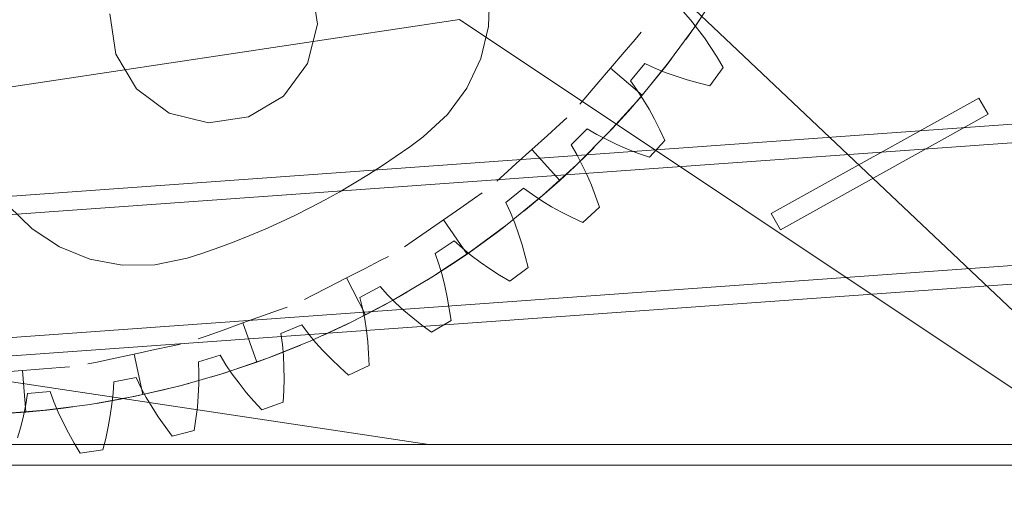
# Model space of a CAD drawing. Header units: millimetres. Extents: x -4395 to 65662, y -65530 to 6847.
# Tile 870 of 1034: x 25279 to 25706, y 1295 to 1504. Entities that reach past the tile are written whole.
import ezdxf

# ---------------------------------------------------------------- set-up
doc = ezdxf.new("R2010")
doc.units = ezdxf.units.MM
for name, color, linetype, lineweight in [('COTAS_P', 1, 'Continuous', 0), ('lateral_briquetadora', 7, 'Continuous', 0), ('lateral_C05', 7, 'Continuous', 0)]:
    doc.layers.add(name, color=color, linetype=linetype, lineweight=lineweight)
doc.dimstyles.new('R19_100', dxfattribs={"dimtxt": 250, "dimasz": 150, "dimexe": 150, "dimexo": 80, "dimgap": 100, "dimtad": 1, "dimtih": 1, "dimtoh": 1, "dimdsep": 46, "dimcen": 0.09, "dimadec": 0, "dimazin": 0, "dimtfac": 1, "dimtdec": 4, "dimtofl": 0, "dimtmove": 0, "dimatfit": 3, "dimfxl": 1, "dimtolj": 1, "dimtzin": 0, "dimarcsym": 0})

# ---------------------------------------------------------------- blocks, each defined once
blk = doc.blocks.new('DIM_R33_7')
at = {"layer": 'COTAS_P'}
for p, q in [((24250.07, 2141), (24400.07, 2186)), ((26750.07, 2141), (26600.07, 2186)), ((24250.07, 1241), (24250.07, 2141)), ((24250.07, 2141), (26750.07, 2141)), ((24250.07, 2141), (24400.07, 2096)), ((26750.07, 2141), (26600.07, 2096)), ((26750.07, 1241), (26750.07, 2141))]:
    blk.add_line(p, q, dxfattribs=at)
blk.add_text('2500 P', height=250, dxfattribs=at).set_placement((25500.07, 2241))

msp = doc.modelspace()

# ---------------------------------------------------------------- linework, layer by layer
at = {"layer": 'lateral_briquetadora'}
for p, q in [((25550.067, 1529), (25770.898, 1320)), ((25405.863, 1519.338), (25408.44, 1501.97)), ((25483.172, 1515.181), (25482.565, 1500.982)), ((25583.276, 1518.041), (25572.366, 1501.43)), ((25321.124, 1489.018), (25318.548, 1506.386)), ((25566.901, 1507.376), (25570.119, 1503.784)), ((24230.067, 1504), (25456.734, 1320)), ((25470.067, 1504), (24243.401, 1320)), ((25408.44, 1501.97), (25404.173, 1484.938)), ((25470.067, 1504), (25746.067, 1320)), ((25570.119, 1503.784), (25573.196, 1499.995)), ((25574.706, 1504.842), (25570.547, 1498.831)), ((25482.565, 1500.982), (25479.2, 1487.173)), ((25546.065, 1495.396), (25548.689, 1498.488)), ((25572.366, 1501.43), (25560.629, 1485.393)), ((25570.547, 1498.831), (25568.19, 1495.526)), ((25573.196, 1499.995), (25576.145, 1496.033)), ((24471.62, 1369.773), (26228.731, 1495.911)), ((25541.338, 1489.824), (25546.065, 1495.396)), ((25576.145, 1496.033), (25578.976, 1491.914)), ((25330.151, 1473.957), (25321.124, 1489.018)), ((25535.443, 1482.877), (25541.338, 1489.824)), ((25578.976, 1491.914), (25581.694, 1487.651)), ((24472.193, 1361.793), (26229.304, 1487.931)), ((25404.173, 1484.938), (25393.714, 1470.835)), ((25479.2, 1487.173), (25473.205, 1474.287)), ((25550.293, 1484.982), (25544.045, 1477.368)), ((25560.629, 1485.393), (25548.095, 1469.971)), ((25554.664, 1482.945), (25550.293, 1484.982)), ((25559.529, 1483.973), (25562.006, 1487.189)), ((25581.694, 1487.651), (25584.304, 1483.252)), ((25535.443, 1482.877), (25529.549, 1475.929)), ((25535.443, 1482.877), (25549.169, 1471.231)), ((25559.183, 1481.101), (25554.664, 1482.945)), ((25554.983, 1478.248), (25559.529, 1483.973)), ((25563.831, 1479.429), (25559.183, 1481.101)), ((25584.304, 1483.252), (25578.43, 1475.331)), ((25544.045, 1477.368), (25546.895, 1473.479)), ((25549.169, 1471.231), (25554.983, 1478.248)), ((25568.594, 1477.915), (25563.831, 1479.429)), ((25573.463, 1476.552), (25568.594, 1477.915)), ((25578.43, 1475.331), (25573.463, 1476.552)), ((25344.254, 1463.498), (25330.151, 1473.957)), ((25473.205, 1474.287), (25464.812, 1462.818)), ((25529.549, 1475.929), (25524.821, 1470.357)), ((25546.895, 1473.479), (25549.585, 1469.406)), ((25393.714, 1470.835), (25378.654, 1461.808)), ((25524.821, 1470.357), (25522.198, 1467.265)), ((25548.095, 1469.971), (25534.795, 1455.203)), ((25549.169, 1471.231), (25543.193, 1464.351)), ((25549.585, 1469.406), (25552.132, 1465.174)), ((25605.067, 1420), (25695.067, 1470)), ((25695.067, 1470), (25699.067, 1463)), ((25361.286, 1459.232), (25344.254, 1463.498)), ((25543.193, 1464.351), (25538.285, 1458.934)), ((25552.132, 1465.174), (25554.546, 1460.798)), ((25378.654, 1461.808), (25361.286, 1459.232)), ((25464.812, 1462.818), (25454.342, 1453.206)), ((25513.564, 1458.725), (25516.568, 1461.448)), ((25538.285, 1458.934), (25535.516, 1455.966)), ((25554.546, 1460.798), (25556.833, 1456.289)), ((25699.067, 1463), (25609.067, 1413)), ((25508.15, 1453.818), (25513.564, 1458.725)), ((25525.322, 1456.71), (25518.357, 1449.746)), ((25534.795, 1455.203), (25520.765, 1441.128)), ((25529.472, 1454.255), (25525.322, 1456.71)), ((25556.833, 1456.289), (25558.999, 1451.655)), ((25454.342, 1453.206), (25448.521, 1448.927)), ((25501.398, 1447.699), (25508.15, 1453.818)), ((25533.788, 1451.977), (25529.472, 1454.255)), ((25538.25, 1449.857), (25533.788, 1451.977)), ((25558.999, 1451.655), (25552.377, 1444.348)), ((25448.521, 1448.927), (25442.61, 1444.773)), ((25501.398, 1447.699), (25494.647, 1441.58)), ((25501.398, 1447.699), (25513.486, 1434.362)), ((25518.357, 1449.746), (25520.813, 1445.596)), ((25525.421, 1445.642), (25528.297, 1448.507)), ((25542.841, 1447.884), (25538.25, 1449.857)), ((25547.553, 1446.05), (25542.841, 1447.884)), ((25442.61, 1444.773), (25436.612, 1440.745)), ((25520.167, 1440.56), (25525.421, 1445.642)), ((25520.813, 1445.596), (25523.091, 1441.279)), ((25552.377, 1444.348), (25547.553, 1446.05)), ((25436.612, 1440.745), (25430.53, 1436.845)), ((25494.647, 1441.58), (25489.233, 1436.673)), ((25520.765, 1441.128), (25506.039, 1427.782)), ((25513.486, 1434.362), (25520.167, 1440.56)), ((25523.091, 1441.279), (25525.21, 1436.818)), ((24475.988, 1308.929), (26233.099, 1435.067)), ((25430.53, 1436.845), (25424.366, 1433.076)), ((25489.233, 1436.673), (25486.229, 1433.95)), ((25513.486, 1434.362), (25506.664, 1428.321)), ((25525.21, 1436.818), (25527.183, 1432.226)), ((25418.124, 1429.438), (25411.806, 1425.934)), ((25424.366, 1433.076), (25418.124, 1429.438)), ((25497.699, 1431.023), (25490.086, 1424.774)), ((25501.589, 1428.172), (25497.699, 1431.023)), ((25527.183, 1432.226), (25529.018, 1427.514)), ((24476.561, 1300.95), (26233.672, 1427.088)), ((25411.806, 1425.934), (25405.415, 1422.565)), ((25470.545, 1422.452), (25476.554, 1426.61)), ((25476.554, 1426.61), (25479.888, 1428.918)), ((25490.086, 1424.774), (25492.123, 1420.404)), ((25506.039, 1427.782), (25490.657, 1415.199)), ((25506.664, 1428.321), (25501.09, 1423.591)), ((25505.661, 1425.482), (25501.589, 1428.172)), ((25509.893, 1422.935), (25505.661, 1425.482)), ((25529.018, 1427.514), (25530.719, 1422.691)), ((25284.84, 1413.307), (25274.69, 1423.256)), ((25405.415, 1422.565), (25398.953, 1419.332)), ((25463.053, 1417.266), (25470.545, 1422.452)), ((25501.09, 1423.591), (25497.958, 1421.009)), ((25514.27, 1420.522), (25509.893, 1422.935)), ((25518.779, 1418.234), (25514.27, 1420.522)), ((25530.719, 1422.691), (25523.412, 1416.068)), ((25392.425, 1416.237), (25385.832, 1413.282)), ((25398.953, 1419.332), (25392.425, 1416.237)), ((25463.053, 1417.266), (25455.561, 1412.081)), ((25463.053, 1417.266), (25473.297, 1402.465)), ((25492.123, 1420.404), (25493.966, 1415.884)), ((25523.412, 1416.068), (25518.779, 1418.234)), ((25609.067, 1413), (25605.067, 1420)), ((25296.735, 1405.529), (25284.84, 1413.307)), ((25385.832, 1413.282), (25379.178, 1410.468)), ((25455.561, 1412.081), (25449.553, 1407.922)), ((25490.657, 1415.199), (25474.657, 1403.411)), ((25480.73, 1407.738), (25486.602, 1412.092)), ((25486.602, 1412.092), (25489.827, 1414.556)), ((25493.966, 1415.884), (25495.638, 1411.237)), ((25372.465, 1407.795), (25365.698, 1405.266)), ((25379.178, 1410.468), (25372.465, 1407.795)), ((25449.553, 1407.922), (25446.219, 1405.615)), ((25467.692, 1408.166), (25459.503, 1402.694)), ((25471.283, 1404.948), (25467.692, 1408.166)), ((25473.297, 1402.465), (25480.73, 1407.738)), ((25495.638, 1411.237), (25497.152, 1406.474)), ((25309.92, 1400.222), (25296.735, 1405.529)), ((25365.698, 1405.266), (25358.878, 1402.882)), ((25475.072, 1401.872), (25471.283, 1404.948)), ((25497.152, 1406.474), (25498.516, 1401.605)), ((25323.886, 1397.588), (25309.92, 1400.222)), ((25352.009, 1400.642), (25338.098, 1397.73)), ((25358.878, 1402.882), (25352.009, 1400.642)), ((25429.169, 1396.262), (25435.668, 1399.6)), ((25435.668, 1399.6), (25439.275, 1401.453)), ((25474.657, 1403.411), (25458.08, 1392.448)), ((25459.503, 1402.694), (25461.101, 1398.145)), ((25473.297, 1402.465), (25465.744, 1397.366)), ((25479.035, 1398.923), (25475.072, 1401.872)), ((25498.516, 1401.605), (25499.736, 1396.638)), ((25338.098, 1397.73), (25323.886, 1397.588)), ((25421.064, 1392.099), (25429.169, 1396.262)), ((25465.744, 1397.366), (25459.601, 1393.404)), ((25461.101, 1398.145), (25462.493, 1393.467)), ((25483.153, 1396.092), (25479.035, 1398.923)), ((25487.417, 1393.373), (25483.153, 1396.092)), ((25499.736, 1396.638), (25491.816, 1390.763)), ((25421.064, 1392.099), (25412.959, 1387.936)), ((25421.064, 1392.099), (25429.288, 1376.087)), ((25458.08, 1392.448), (25440.97, 1382.339)), ((25459.601, 1393.404), (25456.158, 1391.254)), ((25462.493, 1393.467), (25463.702, 1388.678)), ((25491.816, 1390.763), (25487.417, 1393.373)), ((25412.959, 1387.936), (25406.459, 1384.597)), ((25435.589, 1388.361), (25426.903, 1383.718)), ((25438.847, 1384.806), (25435.589, 1388.361)), ((25463.702, 1388.678), (25464.741, 1383.789)), ((25406.459, 1384.597), (25402.852, 1382.744)), ((25440.97, 1382.339), (25423.37, 1373.11)), ((25426.903, 1383.718), (25428.048, 1379.034)), ((25437.345, 1380.345), (25443.735, 1383.895)), ((25442.317, 1381.373), (25438.847, 1384.806)), ((25443.735, 1383.895), (25447.255, 1385.917)), ((25464.741, 1383.789), (25465.621, 1378.81)), ((25384.727, 1375.697), (25391.607, 1378.158)), ((25391.607, 1378.158), (25395.425, 1379.524)), ((25428.048, 1379.034), (25428.974, 1374.242)), ((25429.288, 1376.087), (25437.345, 1380.345)), ((25445.971, 1378.05), (25442.317, 1381.373)), ((25449.792, 1374.829), (25445.971, 1378.05)), ((25465.621, 1378.81), (25466.349, 1373.747)), ((25376.149, 1372.627), (25384.727, 1375.697)), ((25429.288, 1376.087), (25421.134, 1372.018)), ((25428.974, 1374.242), (25429.708, 1369.357)), ((25453.769, 1371.706), (25449.792, 1374.829)), ((25466.349, 1373.747), (25457.891, 1368.677)), ((25367.57, 1369.558), (25360.69, 1367.096)), ((25376.149, 1372.627), (25367.57, 1369.558)), ((25376.149, 1372.627), (25382.213, 1355.679)), ((25401.699, 1371.797), (25392.6, 1368.028)), ((25404.594, 1367.941), (25401.699, 1371.797)), ((25423.37, 1373.11), (25405.324, 1364.784)), ((25421.134, 1372.018), (25414.527, 1368.891)), ((25429.708, 1369.357), (25430.263, 1364.39)), ((25457.891, 1368.677), (25453.769, 1371.706)), ((25360.69, 1367.096), (25356.872, 1365.73)), ((25392.6, 1368.028), (25393.28, 1363.255)), ((25407.71, 1364.184), (25404.594, 1367.941)), ((25414.527, 1368.891), (25410.832, 1367.209)), ((25329.076, 1359.185), (25337.982, 1361.108)), ((25337.982, 1361.108), (25345.124, 1362.651)), ((25345.124, 1362.651), (25349.088, 1363.507)), ((25405.324, 1364.784), (25386.88, 1357.383)), ((25390.757, 1358.849), (25397.555, 1361.534)), ((25393.28, 1363.255), (25393.733, 1358.395)), ((25397.555, 1361.534), (25401.309, 1363.08)), ((25411.021, 1360.519), (25407.71, 1364.184)), ((25430.263, 1364.39), (25430.651, 1359.349)), ((25320.17, 1357.261), (25313.028, 1355.719)), ((25329.076, 1359.185), (25320.17, 1357.261)), ((25329.076, 1359.185), (25332.876, 1341.591)), ((25366.349, 1358.636), (25356.924, 1355.777)), ((25368.852, 1354.514), (25366.349, 1358.636)), ((25386.88, 1357.383), (25368.085, 1350.925)), ((25382.213, 1355.679), (25390.757, 1358.849)), ((25393.733, 1358.395), (25393.984, 1353.462)), ((25414.508, 1356.939), (25411.021, 1360.519)), ((25418.159, 1353.441), (25414.508, 1356.939)), ((25430.651, 1359.349), (25430.879, 1354.239)), ((25280.652, 1352.002), (25289.733, 1352.746)), ((25289.733, 1352.746), (25297.015, 1353.344)), ((25297.015, 1353.344), (25301.057, 1353.675)), ((25313.028, 1355.719), (25309.064, 1354.863)), ((25356.924, 1355.777), (25357.133, 1350.959)), ((25373.597, 1352.709), (25366.638, 1350.472)), ((25371.585, 1350.47), (25368.852, 1354.514)), ((25382.213, 1355.679), (25373.597, 1352.709)), ((25393.984, 1353.462), (25394.049, 1348.465)), ((25421.964, 1350.023), (25418.159, 1353.441)), ((25430.879, 1354.239), (25421.964, 1350.023)), ((25280.652, 1352.002), (25271.571, 1351.257)), ((25280.652, 1352.002), (25282.123, 1334.062)), ((25329.879, 1349.002), (25320.219, 1347.081)), ((25331.966, 1344.655), (25329.879, 1349.002)), ((25368.085, 1350.925), (25348.987, 1345.428)), ((25357.133, 1350.959), (25357.107, 1346.078)), ((25366.638, 1350.472), (25362.756, 1349.285)), ((25374.52, 1346.498), (25371.585, 1350.47)), ((25394.049, 1348.465), (25393.941, 1343.409)), ((25320.219, 1347.081), (25319.955, 1342.266)), ((25348.987, 1345.428), (25329.635, 1340.905)), ((25334.289, 1340.363), (25331.966, 1344.655)), ((25341.761, 1343.618), (25348.852, 1345.393)), ((25348.852, 1345.393), (25352.775, 1346.435)), ((25357.107, 1346.078), (25356.874, 1341.145)), ((25377.64, 1342.593), (25374.52, 1346.498)), ((25282.839, 1342.025), (25282.104, 1337.259)), ((25292.641, 1342.99), (25282.839, 1342.025)), ((25294.291, 1338.459), (25292.641, 1342.99)), ((25329.635, 1340.905), (25310.079, 1337.368)), ((25323.947, 1339.77), (25316.755, 1338.46)), ((25319.955, 1342.266), (25319.451, 1337.411)), ((25332.876, 1341.591), (25323.947, 1339.77)), ((25332.876, 1341.591), (25341.761, 1343.618)), ((25336.821, 1336.122), (25334.289, 1340.363)), ((25356.874, 1341.145), (25356.449, 1336.165)), ((25380.93, 1338.754), (25377.64, 1342.593)), ((25393.941, 1343.409), (25393.667, 1338.302)), ((25282.104, 1337.259), (25281.127, 1332.477)), ((25310.079, 1337.368), (25290.369, 1334.826)), ((25291.196, 1334.912), (25298.458, 1335.746)), ((25296.183, 1333.96), (25294.291, 1338.459)), ((25298.458, 1335.746), (25302.484, 1336.268)), ((25316.755, 1338.46), (25312.751, 1337.791)), ((25319.451, 1337.411), (25318.735, 1332.524)), ((25339.543, 1331.93), (25336.821, 1336.122)), ((25356.449, 1336.165), (25355.846, 1331.145)), ((25384.382, 1334.98), (25380.93, 1338.754)), ((25393.667, 1338.302), (25384.382, 1334.98)), ((25290.369, 1334.826), (25270.555, 1333.285)), ((25282.123, 1334.062), (25273.032, 1333.423)), ((25281.127, 1332.477), (25279.935, 1327.684)), ((25282.123, 1334.062), (25291.196, 1334.912)), ((25298.287, 1329.491), (25296.183, 1333.96)), ((25318.735, 1332.524), (25317.824, 1327.61)), ((25342.441, 1327.787), (25339.543, 1331.93)), ((25355.846, 1331.145), (25355.073, 1326.089)), ((25279.935, 1327.684), (25278.547, 1322.882)), ((25300.584, 1325.053), (25298.287, 1329.491)), ((25317.824, 1327.61), (25316.732, 1322.673)), ((25345.507, 1323.693), (25342.441, 1327.787)), ((25303.063, 1320.646), (25300.584, 1325.053)), ((25316.732, 1322.673), (25315.467, 1317.717)), ((25355.073, 1326.089), (25345.507, 1323.693)), ((23750.067, 1320), (25950.067, 1320)), ((23870.067, 1320), (25830.067, 1320)), ((23954.067, 1320), (25456.734, 1320)), ((25746.067, 1320), (24243.401, 1320)), ((25305.712, 1316.27), (25303.063, 1320.646)), ((25456.734, 1320), (25746.067, 1320)), ((25315.467, 1317.717), (25305.712, 1316.27))]:
    msp.add_line(p, q, dxfattribs=at)
at = {"layer": 'lateral_C05'}
msp.add_line((24310.067, 1311), (26690.067, 1311), dxfattribs=at)

# ---------------------------------------------------------------- dimensions: what is measured, and where the dimension line sits
at = {"layer": 'COTAS_P'}
dim = msp.add_aligned_dim(p1=(24250.067, 1241), p2=(26750.067, 1241), distance=900, text='<> P', dimstyle='R19_100', dxfattribs=at)
dim.commit()
dim.dimension.update_dxf_attribs({"geometry": 'DIM_R33_7', "text_midpoint": (25500.067, 2141)})

doc.saveas('drawing.dxf')
